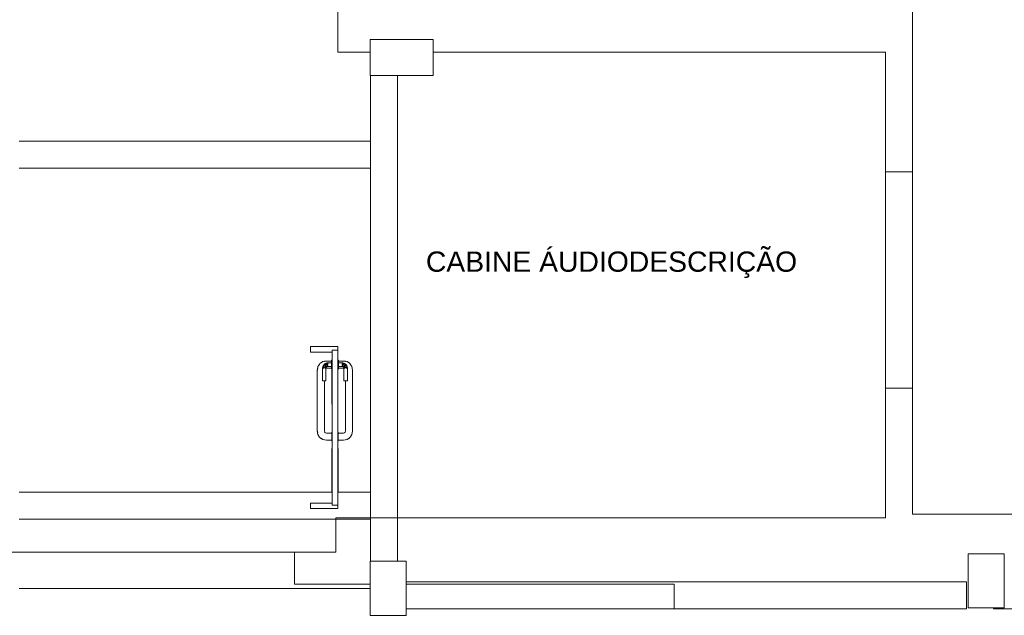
# Model space of a CAD drawing. Header units: millimetres. Extents: x 321 to 585, y -277 to 9.
# Tile 535 of 656: x 340.88 to 351.82, y -129.14 to -122.53. Entities that reach past the tile are written whole.
import ezdxf

# ---------------------------------------------------------------- set-up
doc = ezdxf.new("R2010")
doc.units = ezdxf.units.MM
doc.header["$MEASUREMENT"] = 0
doc.linetypes.add('NULL', pattern=[0])
for name, color, linetype, lineweight in [('Ambiente-Textos', 251, 'Continuous', 5), ('IFC-Janela-Contorno', 142, 'Continuous', 5), ('IFC-Laje-Contorno', 134, 'Continuous', 5), ('IFC-Pilar-Contorno', 83, 'Continuous', 5), ('IFC-Porta-Contorno', 142, 'Continuous', 5), ('IFC-Revestimento-Contorno', 9, 'Continuous', 5), ('IFC-Viga-Contorno', 66, 'Continuous', 5)]:
    doc.layers.add(name, color=color, linetype=linetype, lineweight=lineweight)
doc.styles.add('Arial', font='arial.ttf')

msp = doc.modelspace()

# ---------------------------------------------------------------- linework, layer by layer
at = {"layer": 'IFC-Janela-Contorno', "color": 7, "lineweight": 5}
for p, q in [((350.495, -124.22), (350.795, -124.22)), ((350.495, -126.62), (350.495, -124.22)), ((350.495, -126.62), (350.795, -126.62))]:
    msp.add_line(p, q, dxfattribs=at)
at = {"layer": 'IFC-Laje-Contorno', "color": 7, "lineweight": 5}
for p, q in [((344.415, -122.89), (344.415, -104.351)), ((344.415, -122.89), (344.775, -122.89)), ((345.475, -122.89), (350.495, -122.89)), ((350.495, -124.22), (350.495, -122.89)), ((350.495, -128.063), (350.495, -126.62)), ((344.395, -128.063), (350.495, -128.063)), ((344.395, -128.442), (344.395, -128.063)), ((339.778, -128.442), (344.395, -128.442)), ((343.936, -128.798), (343.936, -128.442)), ((343.936, -128.798), (344.775, -128.798)), ((345.175, -128.798), (348.151, -128.798)), ((348.151, -129.073), (348.151, -128.798))]:
    msp.add_line(p, q, dxfattribs=at)
at = {"layer": 'IFC-Pilar-Contorno', "color": 7, "lineweight": 5}
for p, q in [((344.775, -122.749), (345.231, -122.749)), ((344.775, -122.793), (344.775, -122.749)), ((345.231, -122.749), (345.397, -122.749)), ((345.397, -122.749), (345.475, -122.749)), ((345.475, -122.843), (345.475, -122.749)), ((344.775, -123.054), (344.775, -122.793)), ((345.475, -123.104), (345.475, -122.843)), ((344.775, -123.149), (344.775, -123.054)), ((344.775, -123.149), (344.852, -123.149)), ((344.852, -123.149), (345.309, -123.149)), ((345.309, -123.149), (345.475, -123.149)), ((345.475, -123.149), (345.475, -123.104)), ((344.775, -128.66), (344.775, -128.545)), ((344.775, -128.545), (344.901, -128.545)), ((344.901, -128.545), (345.098, -128.545)), ((345.098, -128.545), (345.175, -128.545)), ((345.175, -128.839), (345.175, -128.545)), ((351.416, -128.579), (351.416, -128.463)), ((351.416, -128.463), (351.543, -128.463)), ((351.543, -128.463), (351.739, -128.463)), ((351.739, -128.463), (351.816, -128.463)), ((351.816, -128.757), (351.816, -128.463)), ((351.416, -128.873), (351.416, -128.579)), ((344.775, -128.954), (344.775, -128.66)), ((351.816, -128.947), (351.816, -128.757)), ((345.175, -129.029), (345.175, -128.839)), ((351.416, -129.063), (351.416, -128.873)), ((344.775, -129.145), (344.775, -128.954)), ((351.816, -129.063), (351.816, -128.947)), ((345.175, -129.145), (345.175, -129.029)), ((351.416, -129.063), (351.493, -129.063)), ((351.493, -129.063), (351.689, -129.063)), ((351.689, -129.063), (351.816, -129.063)), ((344.775, -129.145), (344.852, -129.145)), ((344.852, -129.145), (345.048, -129.145)), ((345.048, -129.145), (345.175, -129.145))]:
    msp.add_line(p, q, dxfattribs=at)
at = {"layer": 'IFC-Porta-Contorno', "color": 7, "lineweight": 5}
for p, q in [((344.115, -126.217), (344.115, -126.16)), ((344.115, -126.16), (344.135, -126.16)), ((344.115, -126.22), (344.115, -126.217)), ((344.115, -126.22), (344.342, -126.22)), ((344.135, -126.16), (344.415, -126.16)), ((344.342, -126.22), (344.355, -126.22)), ((344.355, -126.302), (344.355, -126.2)), ((344.355, -126.2), (344.411, -126.2)), ((344.411, -126.2), (344.415, -126.2)), ((344.415, -126.197), (344.415, -126.16)), ((344.415, -126.2), (344.415, -126.197)), ((344.415, -126.302), (344.415, -126.2)), ((344.205, -126.368), (344.208, -126.362)), ((344.207, -126.365), (344.212, -126.358)), ((344.208, -126.362), (344.218, -126.349)), ((344.212, -126.358), (344.218, -126.349)), ((344.218, -126.349), (344.227, -126.342)), ((344.227, -126.342), (344.24, -126.334)), ((344.234, -126.338), (344.25, -126.327)), ((344.25, -126.327), (344.27, -126.323)), ((344.258, -126.364), (344.264, -126.359)), ((344.264, -126.359), (344.269, -126.353)), ((344.269, -126.324), (344.289, -126.32)), ((344.269, -126.324), (344.272, -126.323)), ((344.269, -126.353), (344.275, -126.348)), ((344.269, -126.353), (344.271, -126.365)), ((344.269, -126.353), (344.284, -126.365)), ((344.27, -126.323), (344.271, -126.323)), ((344.272, -126.323), (344.289, -126.321)), ((344.275, -126.348), (344.288, -126.344)), ((344.275, -126.348), (344.288, -126.353)), ((344.284, -126.365), (344.288, -126.353)), ((344.288, -126.344), (344.296, -126.342)), ((344.288, -126.344), (344.305, -126.36)), ((344.288, -126.344), (344.305, -126.35)), ((344.288, -126.353), (344.305, -126.374)), ((344.288, -126.353), (344.305, -126.36)), ((344.289, -126.32), (344.345, -126.32)), ((344.296, -126.342), (344.3, -126.341)), ((344.296, -126.342), (344.305, -126.35)), ((344.3, -126.341), (344.305, -126.34)), ((344.305, -126.34), (344.345, -126.34)), ((344.305, -126.346), (344.305, -126.343)), ((344.305, -126.35), (344.305, -126.346)), ((344.305, -126.355), (344.305, -126.35)), ((344.305, -126.36), (344.305, -126.355)), ((344.345, -126.31), (344.355, -126.31)), ((344.345, -126.312), (344.345, -126.31)), ((344.345, -126.317), (344.345, -126.312)), ((344.345, -126.324), (344.345, -126.317)), ((344.345, -126.335), (344.345, -126.324)), ((344.345, -126.347), (344.345, -126.335)), ((344.345, -126.36), (344.345, -126.347)), ((344.345, -126.373), (344.345, -126.36)), ((344.355, -126.488), (344.355, -126.302)), ((344.415, -126.488), (344.415, -126.302)), ((344.415, -126.31), (344.425, -126.31)), ((344.425, -126.312), (344.425, -126.31)), ((344.425, -126.317), (344.425, -126.312)), ((344.425, -126.324), (344.425, -126.317)), ((344.425, -126.32), (344.481, -126.32)), ((344.425, -126.335), (344.425, -126.324)), ((344.425, -126.347), (344.425, -126.335)), ((344.425, -126.34), (344.465, -126.34)), ((344.425, -126.35), (344.425, -126.346)), ((344.425, -126.36), (344.425, -126.347)), ((344.425, -126.373), (344.425, -126.36)), ((344.465, -126.34), (344.469, -126.341)), ((344.465, -126.35), (344.473, -126.342)), ((344.465, -126.346), (344.465, -126.343)), ((344.465, -126.36), (344.482, -126.344)), ((344.465, -126.35), (344.482, -126.344)), ((344.465, -126.35), (344.465, -126.346)), ((344.465, -126.355), (344.465, -126.35)), ((344.465, -126.374), (344.481, -126.353)), ((344.465, -126.36), (344.481, -126.353)), ((344.465, -126.36), (344.465, -126.355)), ((344.469, -126.341), (344.473, -126.342)), ((344.473, -126.342), (344.482, -126.344)), ((344.481, -126.32), (344.5, -126.324)), ((344.481, -126.321), (344.498, -126.323)), ((344.481, -126.353), (344.495, -126.348)), ((344.481, -126.353), (344.486, -126.365)), ((344.482, -126.344), (344.495, -126.348)), ((344.486, -126.365), (344.5, -126.353)), ((344.495, -126.348), (344.5, -126.353)), ((344.498, -126.323), (344.499, -126.323)), ((344.498, -126.323), (344.5, -126.324)), ((344.499, -126.323), (344.519, -126.327)), ((344.499, -126.365), (344.5, -126.353)), ((344.5, -126.353), (344.506, -126.359)), ((344.506, -126.359), (344.517, -126.37)), ((344.506, -126.359), (344.511, -126.364)), ((344.519, -126.327), (344.535, -126.338)), ((344.529, -126.334), (344.542, -126.342)), ((344.542, -126.342), (344.551, -126.349)), ((344.551, -126.349), (344.558, -126.358)), ((344.551, -126.349), (344.561, -126.362)), ((344.558, -126.358), (344.562, -126.365)), ((344.561, -126.362), (344.564, -126.368)), ((344.189, -126.42), (344.193, -126.4)), ((344.189, -126.732), (344.189, -126.42)), ((344.19, -126.42), (344.192, -126.403)), ((344.192, -126.403), (344.193, -126.4)), ((344.193, -126.4), (344.196, -126.382)), ((344.196, -126.382), (344.207, -126.365)), ((344.245, -126.4), (344.246, -126.396)), ((344.245, -126.54), (344.245, -126.4)), ((344.246, -126.396), (344.247, -126.391)), ((344.247, -126.391), (344.249, -126.383)), ((344.247, -126.391), (344.255, -126.4)), ((344.247, -126.4), (344.251, -126.4)), ((344.249, -126.383), (344.253, -126.37)), ((344.249, -126.383), (344.255, -126.4)), ((344.249, -126.383), (344.265, -126.4)), ((344.251, -126.4), (344.255, -126.4)), ((344.253, -126.37), (344.258, -126.364)), ((344.255, -126.4), (344.26, -126.4)), ((344.258, -126.383), (344.263, -126.369)), ((344.258, -126.383), (344.276, -126.381)), ((344.258, -126.383), (344.282, -126.4)), ((344.258, -126.383), (344.265, -126.4)), ((344.26, -126.4), (344.265, -126.4)), ((344.263, -126.369), (344.271, -126.365)), ((344.271, -126.365), (344.284, -126.365)), ((344.271, -126.365), (344.287, -126.378)), ((344.275, -126.4), (344.279, -126.4)), ((344.276, -126.381), (344.287, -126.378)), ((344.276, -126.381), (344.282, -126.4)), ((344.276, -126.381), (344.285, -126.4)), ((344.276, -126.381), (344.291, -126.386)), ((344.279, -126.4), (344.282, -126.4)), ((344.285, -126.4), (344.288, -126.393)), ((344.285, -126.401), (344.289, -126.4)), ((344.285, -126.54), (344.285, -126.4)), ((344.287, -126.378), (344.295, -126.376)), ((344.288, -126.393), (344.291, -126.386)), ((344.289, -126.4), (344.345, -126.4)), ((344.291, -126.386), (344.298, -126.383)), ((344.295, -126.376), (344.305, -126.374)), ((344.295, -126.376), (344.305, -126.38)), ((344.298, -126.383), (344.305, -126.38)), ((344.305, -126.374), (344.305, -126.37)), ((344.305, -126.38), (344.345, -126.38)), ((344.345, -126.385), (344.345, -126.373)), ((344.345, -126.395), (344.345, -126.385)), ((344.345, -126.403), (344.345, -126.395)), ((344.345, -126.408), (344.345, -126.403)), ((344.345, -126.41), (344.345, -126.408)), ((344.345, -126.41), (344.355, -126.41)), ((344.349, -126.721), (344.349, -126.42)), ((344.349, -126.42), (344.353, -126.42)), ((344.353, -126.42), (344.355, -126.42)), ((344.355, -126.705), (344.355, -126.42)), ((344.415, -126.41), (344.425, -126.41)), ((344.425, -126.374), (344.425, -126.37)), ((344.425, -126.385), (344.425, -126.373)), ((344.425, -126.38), (344.465, -126.38)), ((344.425, -126.395), (344.425, -126.385)), ((344.425, -126.403), (344.425, -126.395)), ((344.425, -126.4), (344.481, -126.4)), ((344.425, -126.408), (344.425, -126.403)), ((344.425, -126.41), (344.425, -126.408)), ((344.465, -126.374), (344.465, -126.37)), ((344.465, -126.374), (344.474, -126.376)), ((344.465, -126.38), (344.474, -126.376)), ((344.465, -126.38), (344.472, -126.383)), ((344.472, -126.383), (344.479, -126.386)), ((344.474, -126.376), (344.483, -126.378)), ((344.479, -126.386), (344.494, -126.381)), ((344.479, -126.386), (344.482, -126.393)), ((344.481, -126.4), (344.485, -126.401)), ((344.482, -126.393), (344.485, -126.4)), ((344.483, -126.378), (344.499, -126.365)), ((344.483, -126.378), (344.494, -126.381)), ((344.485, -126.4), (344.494, -126.381)), ((344.485, -126.54), (344.485, -126.4)), ((344.486, -126.365), (344.499, -126.365)), ((344.487, -126.4), (344.494, -126.381)), ((344.487, -126.4), (344.511, -126.383)), ((344.487, -126.4), (344.491, -126.4)), ((344.491, -126.4), (344.495, -126.4)), ((344.494, -126.381), (344.511, -126.383)), ((344.499, -126.365), (344.507, -126.369)), ((344.505, -126.4), (344.511, -126.383)), ((344.505, -126.4), (344.52, -126.383)), ((344.505, -126.4), (344.51, -126.4)), ((344.507, -126.369), (344.511, -126.383)), ((344.51, -126.4), (344.515, -126.4)), ((344.511, -126.364), (344.517, -126.37)), ((344.515, -126.4), (344.52, -126.383)), ((344.515, -126.4), (344.522, -126.391)), ((344.515, -126.4), (344.519, -126.4)), ((344.517, -126.37), (344.52, -126.383)), ((344.519, -126.4), (344.522, -126.4)), ((344.52, -126.383), (344.522, -126.391)), ((344.522, -126.391), (344.524, -126.396)), ((344.524, -126.396), (344.525, -126.4)), ((344.525, -126.54), (344.525, -126.4)), ((344.562, -126.365), (344.573, -126.382)), ((344.573, -126.382), (344.577, -126.4)), ((344.577, -126.4), (344.577, -126.403)), ((344.577, -126.4), (344.581, -126.42)), ((344.577, -126.403), (344.579, -126.42)), ((344.581, -126.732), (344.581, -126.42)), ((344.245, -126.54), (344.247, -126.54)), ((344.245, -126.54), (344.245, -126.54)), ((344.247, -126.54), (344.251, -126.54)), ((344.251, -126.54), (344.255, -126.54)), ((344.255, -126.54), (344.26, -126.54)), ((344.26, -126.54), (344.265, -126.54)), ((344.265, -126.54), (344.27, -126.54)), ((344.269, -126.732), (344.269, -126.54)), ((344.27, -126.54), (344.275, -126.54)), ((344.275, -126.54), (344.279, -126.54)), ((344.279, -126.54), (344.282, -126.54)), ((344.282, -126.54), (344.284, -126.54)), ((344.284, -126.54), (344.285, -126.54)), ((344.415, -127.773), (344.415, -126.488)), ((344.485, -126.54), (344.487, -126.54)), ((344.485, -126.54), (344.485, -126.54)), ((344.487, -126.54), (344.491, -126.54)), ((344.491, -126.54), (344.495, -126.54)), ((344.495, -126.54), (344.5, -126.54)), ((344.5, -126.54), (344.505, -126.54)), ((344.501, -126.732), (344.501, -126.54)), ((344.505, -126.54), (344.51, -126.54)), ((344.51, -126.54), (344.515, -126.54)), ((344.515, -126.54), (344.519, -126.54)), ((344.519, -126.54), (344.522, -126.54)), ((344.522, -126.54), (344.524, -126.54)), ((344.524, -126.54), (344.525, -126.54)), ((344.189, -126.788), (344.189, -126.732)), ((344.189, -127.1), (344.189, -126.788)), ((344.269, -126.788), (344.269, -126.732)), ((344.269, -127.1), (344.269, -126.788)), ((344.349, -126.8), (344.349, -126.721)), ((344.349, -126.8), (344.35, -126.8)), ((344.35, -126.8), (344.355, -126.8)), ((344.355, -127.773), (344.355, -126.705)), ((344.501, -126.788), (344.501, -126.732)), ((344.501, -127.1), (344.501, -126.788)), ((344.581, -126.788), (344.581, -126.732)), ((344.581, -127.1), (344.581, -126.788)), ((344.189, -127.1), (344.193, -127.119)), ((344.19, -127.1), (344.192, -127.117)), ((344.192, -127.117), (344.192, -127.118)), ((344.192, -127.117), (344.193, -127.119)), ((344.192, -127.118), (344.196, -127.138)), ((344.269, -127.1), (344.275, -127.114)), ((344.27, -127.109), (344.278, -127.118)), ((344.275, -127.114), (344.289, -127.12)), ((344.289, -127.12), (344.349, -127.12)), ((344.349, -127.11), (344.355, -127.11)), ((344.349, -127.112), (344.349, -127.11)), ((344.349, -127.117), (344.349, -127.112)), ((344.349, -127.124), (344.349, -127.117)), ((344.349, -127.135), (344.349, -127.124)), ((344.415, -127.11), (344.421, -127.11)), ((344.421, -127.112), (344.421, -127.11)), ((344.421, -127.117), (344.421, -127.112)), ((344.421, -127.124), (344.421, -127.117)), ((344.421, -127.12), (344.481, -127.12)), ((344.421, -127.125), (344.421, -127.121)), ((344.421, -127.135), (344.421, -127.124)), ((344.481, -127.12), (344.495, -127.114)), ((344.491, -127.118), (344.499, -127.109)), ((344.495, -127.114), (344.501, -127.1)), ((344.573, -127.138), (344.577, -127.118)), ((344.577, -127.119), (344.581, -127.1)), ((344.577, -127.117), (344.579, -127.1)), ((344.577, -127.118), (344.577, -127.117)), ((344.577, -127.119), (344.577, -127.117)), ((344.196, -127.138), (344.207, -127.154)), ((344.203, -127.148), (344.211, -127.161)), ((344.211, -127.161), (344.218, -127.171)), ((344.218, -127.171), (344.226, -127.177)), ((344.218, -127.171), (344.231, -127.18)), ((344.226, -127.177), (344.234, -127.181)), ((344.231, -127.18), (344.237, -127.183)), ((344.234, -127.181), (344.25, -127.192)), ((344.25, -127.192), (344.269, -127.196)), ((344.269, -127.196), (344.272, -127.196)), ((344.269, -127.196), (344.289, -127.2)), ((344.272, -127.196), (344.289, -127.198)), ((344.289, -127.2), (344.349, -127.2)), ((344.349, -127.147), (344.349, -127.135)), ((344.349, -127.16), (344.349, -127.147)), ((344.349, -127.173), (344.349, -127.16)), ((344.349, -127.185), (344.349, -127.173)), ((344.349, -127.195), (344.349, -127.185)), ((344.349, -127.203), (344.349, -127.195)), ((344.349, -127.208), (344.349, -127.203)), ((344.349, -127.21), (344.349, -127.208)), ((344.349, -127.21), (344.355, -127.21)), ((344.415, -127.21), (344.421, -127.21)), ((344.421, -127.14), (344.421, -127.132)), ((344.421, -127.147), (344.421, -127.135)), ((344.421, -127.149), (344.421, -127.14)), ((344.421, -127.16), (344.421, -127.147)), ((344.421, -127.173), (344.421, -127.16)), ((344.421, -127.18), (344.421, -127.17)), ((344.421, -127.185), (344.421, -127.173)), ((344.421, -127.188), (344.421, -127.18)), ((344.421, -127.195), (344.421, -127.185)), ((344.421, -127.198), (344.421, -127.194)), ((344.421, -127.203), (344.421, -127.195)), ((344.421, -127.2), (344.481, -127.2)), ((344.421, -127.208), (344.421, -127.203)), ((344.421, -127.21), (344.421, -127.208)), ((344.481, -127.198), (344.498, -127.196)), ((344.481, -127.2), (344.5, -127.196)), ((344.498, -127.196), (344.5, -127.196)), ((344.5, -127.196), (344.519, -127.192)), ((344.519, -127.192), (344.535, -127.181)), ((344.532, -127.183), (344.538, -127.18)), ((344.535, -127.181), (344.543, -127.177)), ((344.538, -127.18), (344.551, -127.171)), ((344.543, -127.177), (344.551, -127.171)), ((344.551, -127.171), (344.559, -127.161)), ((344.559, -127.161), (344.566, -127.148)), ((344.562, -127.154), (344.573, -127.138)), ((344.349, -127.77), (344.349, -127.29)), ((344.349, -127.29), (344.355, -127.29)), ((344.415, -127.29), (344.421, -127.29)), ((344.421, -127.77), (344.421, -127.29)), ((344.349, -127.77), (344.355, -127.77)), ((344.355, -127.869), (344.355, -127.773)), ((344.415, -127.77), (344.421, -127.77)), ((344.415, -127.869), (344.415, -127.773)), ((344.355, -127.902), (344.355, -127.869)), ((344.415, -127.902), (344.415, -127.869)), ((344.115, -127.903), (344.115, -127.9)), ((344.115, -127.9), (344.128, -127.9)), ((344.115, -127.96), (344.115, -127.903)), ((344.115, -127.96), (344.394, -127.96)), ((344.128, -127.9), (344.355, -127.9)), ((344.355, -127.92), (344.355, -127.901)), ((344.355, -127.92), (344.358, -127.92)), ((344.358, -127.92), (344.415, -127.92)), ((344.394, -127.96), (344.415, -127.96)), ((344.415, -127.92), (344.415, -127.902)), ((344.415, -127.922), (344.415, -127.92)), ((344.415, -127.96), (344.415, -127.922))]:
    msp.add_line(p, q, dxfattribs=at)
at = {"layer": 'IFC-Revestimento-Contorno', "lineweight": 5}
for q in [(350.795, -101.829), (356.735, -128.021)]:
    msp.add_line((350.795, -128.021), q, dxfattribs=at)
at = {"layer": 'IFC-Viga-Contorno', "color": 7, "lineweight": 5}
for p, q in [((344.778, -128.545), (344.778, -123.149)), ((345.078, -128.545), (345.078, -123.149)), ((340.878, -123.878), (344.778, -123.878)), ((340.878, -124.178), (344.778, -124.178)), ((340.878, -127.778), (344.355, -127.778)), ((344.415, -127.778), (344.778, -127.778)), ((340.878, -128.078), (344.778, -128.078)), ((344.778, -128.545), (345.078, -128.545)), ((340.878, -128.845), (344.775, -128.845)), ((345.175, -129.073), (345.175, -128.773)), ((345.175, -128.773), (351.395, -128.773)), ((351.395, -129.073), (351.395, -128.773)), ((345.175, -129.073), (351.395, -129.073)), ((351.697, -129.072), (351.697, -129.063)), ((351.697, -129.072), (356.169, -129.072))]:
    msp.add_line(p, q, dxfattribs=at)

# ---------------------------------------------------------------- texts
at = {"layer": 'Ambiente-Textos', "color": 7, "linetype": 'NULL', "lineweight": 5, "insert": (347.455, -125.398), "char_height": 0.225, "width": 8.30577, "attachment_point": 8, "line_spacing_factor": 0.9, "style": 'Arial'}
msp.add_mtext('CABINE ÁUDIODESCRIÇÃO', dxfattribs=at)

doc.saveas('drawing.dxf')
